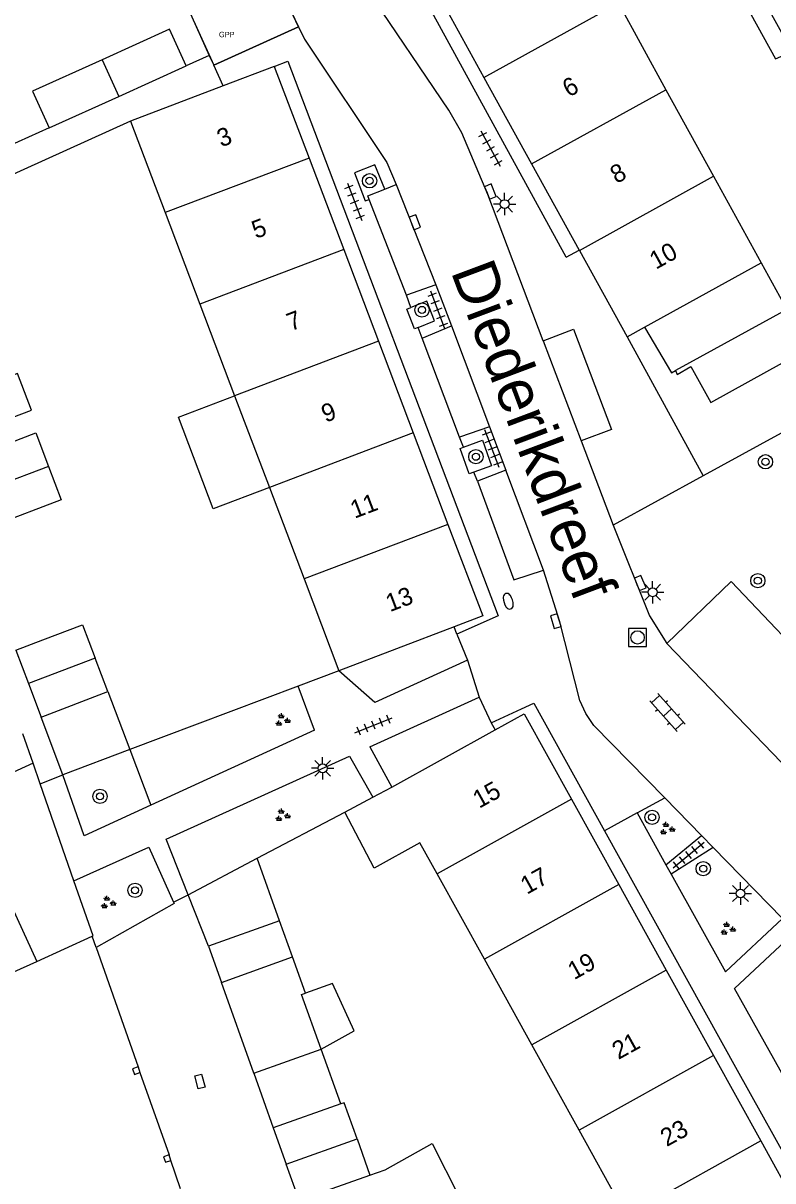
# Model space of a CAD drawing. Extents: x 132998 to 136004, y 396998 to 398512.
# Drawn here: x 133436.6 to 133478.5, y 398178.1 to 398242.9 of the extents above; entities that cross this region are included whole.
import ezdxf

# ---------------------------------------------------------------- set-up
doc = ezdxf.new("R2010")
doc.units = 0
for name, color, linetype in [('bp-grn-parkeervak', 7, 'Continuous'), ('gg-afsc-erfafscheiding', 7, 'Continuous'), ('gg-afsc-muur', 7, 'Continuous'), ('gg-anno-huisnummerreeks BGT', 7, 'Continuous'), ('gg-anno-openbare ruimte label', 7, 'Continuous'), ('gg-bbg-bijgebouw', 7, 'Continuous'), ('gg-bbg-gedigitaliseerde bebouwing', 7, 'Continuous'), ('gg-bbg-gedigitaliseerde bijgebouw', 7, 'Continuous'), ('gg-bbg-hoofdgebouw', 7, 'Continuous'), ('gg-bbg-luifel en loopbrug', 7, 'Continuous'), ('gg-bbg-tussenscheiding', 7, 'Continuous'), ('gg-knt-verharding', 7, 'Continuous'), ('gg-knt-verharding nz', 7, 'Continuous'), ('gt-grn-groengrens', 7, 'Continuous'), ('gt-grn-weggrens', 7, 'Continuous'), ('gt-symb-boom', 7, 'Continuous'), ('gt-symb-brandkraan', 7, 'Continuous'), ('gt-symb-groenvak', 7, 'Continuous'), ('gt-symb-klinker verharding', 7, 'Continuous'), ('gt-symb-kolk', 7, 'Continuous'), ('gt-symb-kolk center center', 7, 'Continuous'), ('gt-symb-lichtmast', 7, 'Continuous'), ('gt-symb-rioolschacht', 7, 'Continuous'), ('gt-symb-tegel verharding', 7, 'Continuous'), ('kenmerkpunt gehandicapten parkeerplaats', 7, 'Continuous')]:
    doc.layers.add(name, color=color, linetype=linetype)

# ---------------------------------------------------------------- blocks, each defined once
blk = doc.blocks.new('gt0-BOOM')
at = {"layer": 'gt-symb-boom'}
for radius in [0.4, 0.2]:
    blk.add_circle((0, 0), radius, dxfattribs=at)
blk = doc.blocks.new('gt0-BR')
at = {"layer": 'gt-symb-brandkraan'}
for centre, radius, start, end in [((-0.244, 0), 0.206, 107.56694, 252.43307), ((0.599, -2.664), 3, 106.89205, 107.56694), ((0, -0.691), 0.938, 73.10799, 106.89205), ((-0.599, -2.664), 3, 72.43309, 73.10799), ((0.244, 0), 0.206, 287.56695, 72.43309), ((0.599, 2.664), 3, 252.43307, 253.10797), ((0, 0.691), 0.938, 253.10797, 286.89206), ((-0.599, 2.664), 3, 286.89206, 287.56695)]:
    blk.add_arc(centre, radius, start, end, dxfattribs=at)
blk = doc.blocks.new('gt0-KOLK')
at = {"layer": 'gt-symb-kolk'}
blk.add_lwpolyline([(0, 0), (0.375, 0), (0.375, 0.4), (-0.375, 0.4), (-0.375, 0), (0, 0)], dxfattribs=at)
blk = doc.blocks.new('gt0-TEG1')
at = {"layer": 'gt-symb-tegel verharding'}
for p, q in [((-1.125, 0), (1.125, 0)), ((-0.9, -0.25), (-0.9, 0.25)), ((-0.45, -0.25), (-0.45, 0.25)), ((0, -0.25), (0, 0.25)), ((0.45, -0.25), (0.45, 0.25)), ((0.9, -0.25), (0.9, 0.25))]:
    blk.add_line(p, q, dxfattribs=at)
blk = doc.blocks.new('gt0-LMAST')
at = {"layer": 'gt-symb-lichtmast'}
for p, q in [((-0.182, 0.173), (-0.447, 0.438)), ((-0.005, 0.246), (-0.005, 0.621)), ((0.172, 0.173), (0.437, 0.438)), ((-0.255, -0.004), (-0.63, -0.004)), ((-0.182, -0.181), (-0.447, -0.446)), ((-0.005, -0.254), (-0.005, -0.629)), ((0.437, -0.446), (0.172, -0.181)), ((0.245, -0.004), (0.62, -0.004))]:
    blk.add_line(p, q, dxfattribs=at)
blk.add_circle((-0.005, -0.004), 0.25, dxfattribs=at)
blk = doc.blocks.new('gt0-GRVAK')
at = {"layer": 'gt-symb-groenvak'}
for p, q in [((-0.11, 0.189), (-0.228, 0.24)), ((-0.182, 0.153), (0.088, 0.153)), ((-0.091, 0.211), (-0.156, 0.322)), ((-0.047, 0.214), (-0.047, 0.393)), ((-0.004, 0.211), (0.061, 0.322)), ((0.015, 0.189), (0.133, 0.24)), ((0.262, -0.052), (0.197, 0.059)), ((0.305, -0.049), (0.305, 0.13)), ((0.349, -0.052), (0.414, 0.059)), ((-0.245, -0.228), (-0.363, -0.177)), ((-0.318, -0.264), (-0.047, -0.264)), ((-0.226, -0.206), (-0.291, -0.095)), ((-0.183, -0.203), (-0.183, -0.024)), ((-0.139, -0.206), (-0.074, -0.095)), ((-0.12, -0.228), (-0.002, -0.177)), ((0.243, -0.074), (0.125, -0.023)), ((0.17, -0.11), (0.441, -0.11)), ((0.368, -0.074), (0.486, -0.023))]:
    blk.add_line(p, q, dxfattribs=at)
blk = doc.blocks.new('gt0-KL1')
at = {"layer": 'gt-symb-klinker verharding'}
for p, q in [((-1.15, 0.3), (1.15, 0.3)), ((-1, -0.3), (-1, 0.3)), ((-0.5, 0.3), (-0.5, 0.45)), ((0, -0.3), (0, 0.3)), ((0.5, 0.3), (0.5, 0.45)), ((1, -0.3), (1, 0.3)), ((-1.15, -0.3), (1.15, -0.3)), ((-0.5, -0.45), (-0.5, -0.3)), ((0.5, -0.45), (0.5, -0.3))]:
    blk.add_line(p, q, dxfattribs=at)
blk = doc.blocks.new('gt0-RS')
at = {"layer": 'gt-symb-rioolschacht'}
blk.add_lwpolyline([(-0.5, -0.5), (0.5, -0.5), (0.5, 0.5), (-0.5, 0.5)], close=True, dxfattribs=at)
blk.add_circle((0, 0), 0.375, dxfattribs=at)
blk = doc.blocks.new('gt0-KOLKCC')
at = {"layer": 'gt-symb-kolk center center'}
blk.add_lwpolyline([(-0.375, 0.2), (0.375, 0.2), (0.375, -0.2), (-0.375, -0.2)], close=True, dxfattribs=at)

msp = doc.modelspace()

# ---------------------------------------------------------------- linework, layer by layer
at = {"layer": 'bp-grn-parkeervak'}
msp.add_lwpolyline([(133446.084, 398243.006), (133447.216, 398240.5), (133451.962, 398242.644), (133450.764, 398245.199)], dxfattribs=at)
at = {"layer": 'gg-afsc-erfafscheiding'}
for p, q in [((133438, 398236.99), (133435.698, 398235.955)), ((133454.22, 398206.63), (133451.942, 398205.77)), ((133451.942, 398205.77), (133442.524, 398202.217))]:
    msp.add_line(p, q, dxfattribs=at)
for points in [[(133474.91, 398247.66), (133478.664, 398240.862), (133479.586, 398241.261), (133476.634, 398246.607), (133482.111, 398249.113), (133481.29, 398250.6)], [(133442.56, 398237.38), (133428.005, 398230.795), (133429.084, 398228.544)]]:
    msp.add_lwpolyline(points, dxfattribs=at)
at = {"layer": 'gg-afsc-muur'}
for p, q in [((133443.933, 398247.767), (133446.969, 398241.047)), ((133446.969, 398241.047), (133445.67, 398240.46)), ((133449.649, 398196.135), (133454.552, 398198.721)), ((133440.639, 398191.14), (133440.419, 398191.772)), ((133440.639, 398191.14), (133442.982, 398184.47)), ((133442.982, 398184.47), (133443.091, 398184.159)), ((133444.827, 398179.235), (133444.722, 398179.548)), ((133445.357, 398177.65), (133444.827, 398179.235))]:
    msp.add_line(p, q, dxfattribs=at)
for points in [[(133442.982, 398184.47), (133442.67, 398184.36), (133442.78, 398184.049), (133443.091, 398184.159)], [(133444.722, 398179.548), (133444.409, 398179.443), (133444.514, 398179.13), (133444.827, 398179.235)]]:
    msp.add_lwpolyline(points, dxfattribs=at)
at = {"layer": 'gg-bbg-bijgebouw'}
for p, q in [((133441.91, 398238.759), (133445.67, 398240.46)), ((133438, 398236.99), (133441.91, 398238.759)), ((133437.505, 398200.308), (133437.107, 398201.453)), ((133439.392, 398194.879), (133437.505, 398200.308)), ((133450.9, 398192.64), (133446.92, 398191.22)), ((133451.625, 398190.615), (133450.9, 398192.64)), ((133437.321, 398190.369), (133440.419, 398191.772)), ((133446.92, 398191.22), (133447.645, 398189.195)), ((133452.35, 398188.59), (133451.625, 398190.615)), ((133434.223, 398188.965), (133437.321, 398190.369)), ((133449.465, 398184.11), (133447.645, 398189.195)), ((133450.553, 398181.056), (133451.278, 398179.024)), ((133452.003, 398177.003), (133451.278, 398179.024))]:
    msp.add_line(p, q, dxfattribs=at)
for points in [[(133445.67, 398240.46), (133444.75, 398242.51), (133440.968, 398240.801)], [(133440.968, 398240.801), (133437.07, 398239.04), (133438, 398236.99)], [(133440.419, 398191.772), (133440.465, 398191.793), (133439.392, 398194.879)]]:
    msp.add_lwpolyline(points, dxfattribs=at)
at = {"layer": 'gg-bbg-gedigitaliseerde bebouwing'}
for p, q in [((133469.863, 398243.97), (133472.526, 398239.131)), ((133472.526, 398239.131), (133475.189, 398234.293)), ((133475.189, 398234.293), (133477.86, 398229.44))]:
    msp.add_line(p, q, dxfattribs=at)
msp.add_lwpolyline([(133459.723, 398195.265), (133458.76, 398197.002), (133456.206, 398195.586), (133454.552, 398198.721)], dxfattribs=at)
at = {"layer": 'gg-bbg-gedigitaliseerde bijgebouw'}
for p, q in [((133436.135, 398207.779), (133437.66, 398208.357)), ((133436.135, 398207.779), (133436.845, 398205.908)), ((133441.294, 398205.457), (133440.585, 398207.327)), ((133436.845, 398205.908), (133437.554, 398204.038)), ((133437.554, 398204.038), (133441.294, 398205.457)), ((133437.107, 398201.453), (133433.065, 398199.599)), ((133449.465, 398184.11), (133453.227, 398185.456)), ((133454.325, 398182.391), (133450.553, 398181.056)), ((133455.24, 398180.435), (133455.96, 398178.41)), ((133452.003, 398177.003), (133455.96, 398178.41))]:
    msp.add_line(p, q, dxfattribs=at)
for points in [[(133433.523, 398218.508), (133437.263, 398219.927), (133437.972, 398218.057)], [(133437.972, 398218.057), (133438.681, 398216.187), (133434.941, 398214.768), (133434.232, 398216.638)], [(133437.66, 398208.357), (133439.875, 398209.197), (133440.585, 398207.327)], [(133453.227, 398185.456), (133452.133, 398188.513), (133452.35, 398188.59)], [(133455.24, 398180.435), (133454.52, 398182.46), (133454.325, 398182.391)]]:
    msp.add_lwpolyline(points, dxfattribs=at)
at = {"layer": 'gg-bbg-hoofdgebouw'}
for p, q in [((133459.67, 398244.65), (133462.34, 398239.815)), ((133450.61, 398240.43), (133447.739, 398239.342)), ((133450.61, 398240.43), (133452.553, 398235.307)), ((133462.34, 398239.815), (133465.01, 398234.98)), ((133447.739, 398239.342), (133442.56, 398237.38)), ((133442.56, 398237.38), (133444.504, 398232.254)), ((133452.553, 398235.307), (133454.497, 398230.183)), ((133465.01, 398234.98), (133467.671, 398230.161)), ((133444.504, 398232.254), (133446.447, 398227.13)), ((133454.497, 398230.183), (133456.44, 398225.06)), ((133467.671, 398230.161), (133467.68, 398230.145)), ((133467.68, 398230.145), (133470.35, 398225.31)), ((133471.334, 398225.851), (133477.86, 398229.44)), ((133446.447, 398227.13), (133448.389, 398222.007)), ((133470.35, 398225.31), (133471.334, 398225.851)), ((133456.44, 398225.06), (133458.383, 398219.937)), ((133448.389, 398222.007), (133450.332, 398216.883)), ((133458.383, 398219.937), (133460.326, 398214.814)), ((133450.332, 398216.883), (133452.275, 398211.76)), ((133452.275, 398211.76), (133454.22, 398206.63)), ((133460.668, 398209.081), (133454.22, 398206.63)), ((133462.966, 398203.32), (133464.59, 398204.22)), ((133464.59, 398204.22), (133467.239, 398199.443)), ((133457.18, 398200.112), (133462.966, 398203.32)), ((133454.552, 398198.721), (133456.118, 398199.548)), ((133456.118, 398199.548), (133457.18, 398200.112)), ((133467.239, 398199.443), (133469.888, 398194.664)), ((133462.372, 398190.486), (133459.723, 398195.265)), ((133469.888, 398194.664), (133472.538, 398189.885)), ((133465.022, 398185.707), (133462.372, 398190.486)), ((133472.538, 398189.885), (133475.188, 398185.105)), ((133467.672, 398180.927), (133465.022, 398185.707)), ((133475.188, 398185.105), (133477.838, 398180.326)), ((133470.322, 398176.148), (133467.672, 398180.927)), ((133477.838, 398180.326), (133480.488, 398175.546))]:
    msp.add_line(p, q, dxfattribs=at)
msp.add_lwpolyline([(133460.326, 398214.814), (133462.27, 398209.69), (133460.668, 398209.081)], dxfattribs=at)
at = {"layer": 'gg-bbg-luifel en loopbrug'}
for p, q in [((133477.86, 398229.44), (133479.294, 398226.834)), ((133479.294, 398226.834), (133473.058, 398223.419)), ((133441.294, 398205.457), (133442.524, 398202.217)), ((133438.77, 398200.8), (133437.554, 398204.038)), ((133437.107, 398201.453), (133436.533, 398203.102)), ((133442.524, 398202.217), (133438.77, 398200.8)), ((133445.784, 398194.098), (133449.649, 398196.135)), ((133450.9, 398192.64), (133449.649, 398196.135)), ((133446.92, 398191.22), (133445.784, 398194.098)), ((133454.325, 398182.391), (133453.227, 398185.456)), ((133449.465, 398184.11), (133450.553, 398181.056))]:
    msp.add_line(p, q, dxfattribs=at)
for points in [[(133471.334, 398225.851), (133472.834, 398223.296), (133473.058, 398223.419)], [(133432.967, 398219.667), (133437.023, 398221.206), (133436.244, 398223.26), (133432.013, 398221.656)], [(133450.332, 398216.883), (133447.182, 398215.688), (133445.239, 398220.812), (133448.389, 398222.007)], [(133453.227, 398185.456), (133455.086, 398186.478), (133453.866, 398189.128), (133452.35, 398188.59)], [(133455.96, 398178.41), (133456.812, 398178.713), (133459.436, 398180.172), (133460.948, 398177.189), (133458.273, 398175.702)]]:
    msp.add_lwpolyline(points, dxfattribs=at)
at = {"layer": 'gg-bbg-tussenscheiding'}
for p, q in [((133462.34, 398239.815), (133469.863, 398243.97)), ((133440.968, 398240.801), (133441.91, 398238.759)), ((133465.01, 398234.98), (133472.526, 398239.131)), ((133452.553, 398235.307), (133444.504, 398232.254)), ((133467.68, 398230.145), (133475.189, 398234.293)), ((133454.497, 398230.183), (133446.447, 398227.13)), ((133456.44, 398225.06), (133448.389, 398222.007)), ((133458.383, 398219.937), (133450.332, 398216.883)), ((133437.972, 398218.057), (133434.232, 398216.638)), ((133460.326, 398214.814), (133452.275, 398211.76)), ((133440.585, 398207.327), (133436.845, 398205.908)), ((133433.065, 398199.599), (133437.321, 398190.369)), ((133467.239, 398199.443), (133459.723, 398195.265)), ((133469.888, 398194.664), (133462.372, 398190.486)), ((133447.645, 398189.195), (133451.625, 398190.615)), ((133472.538, 398189.885), (133465.022, 398185.707)), ((133475.188, 398185.105), (133467.672, 398180.927)), ((133451.278, 398179.024), (133455.24, 398180.435)), ((133477.838, 398180.326), (133470.322, 398176.148))]:
    msp.add_line(p, q, dxfattribs=at)
at = {"layer": 'gg-knt-verharding'}
for p, q in [((133451.962, 398242.644), (133447.216, 398240.5)), ((133446.969, 398241.047), (133447.216, 398240.5)), ((133456.792, 398233.572), (133457.425, 398233.828)), ((133458.006, 398227.634), (133455.925, 398232.995)), ((133466.948, 398229.754), (133467.671, 398230.161)), ((133459.652, 398228.219), (133458.006, 398227.634)), ((133459.652, 398228.219), (133460.518, 398225.922)), ((133458.885, 398225.234), (133460.518, 398225.922)), ((133460.965, 398219.697), (133458.885, 398225.234)), ((133485.879, 398223.713), (133474.604, 398217.531)), ((133462.652, 398220.266), (133460.965, 398219.697)), ((133462.652, 398220.266), (133463.566, 398217.843)), ((133467.782, 398219.482), (133469.57, 398214.77)), ((133463.566, 398217.843), (133461.976, 398217.232)), ((133474.604, 398217.531), (133469.57, 398214.77)), ((133460.82, 398208.68), (133460.668, 398209.081)), ((133460.82, 398208.68), (133461.42, 398207.22)), ((133461.42, 398207.22), (133456.235, 398204.847)), ((133456.235, 398204.847), (133454.22, 398206.63)), ((133452.862, 398203.304), (133451.942, 398205.77)), ((133455.963, 398202.375), (133462.08, 398205.15)), ((133462.08, 398205.15), (133462.75, 398203.71)), ((133462.75, 398203.71), (133464.44, 398204.491)), ((133462.75, 398203.71), (133462.966, 398203.32)), ((133452.862, 398203.304), (133443.696, 398199.11)), ((133455.963, 398202.375), (133457.18, 398200.112)), ((133454.821, 398201.856), (133456.118, 398199.548)), ((133470.911, 398198.686), (133472.459, 398199.513)), ((133472.459, 398199.513), (133474.512, 398197.414)), ((133470.911, 398198.686), (133472.527, 398195.777)), ((133469.089, 398197.674), (133476.514, 398184.287)), ((133472.527, 398195.777), (133474.512, 398197.414)), ((133474.512, 398197.414), (133475.178, 398196.733)), ((133475.178, 398196.733), (133472.82, 398195.25)), ((133475.178, 398196.733), (133479.056, 398192.769)), ((133472.527, 398195.777), (133472.82, 398195.25)), ((133444.961, 398193.687), (133445.784, 398194.098)), ((133479.176, 398183.81), (133478.043, 398185.849)), ((133443.091, 398184.159), (133444.722, 398179.548)), ((133476.514, 398184.287), (133483.84, 398171.08))]:
    msp.add_line(p, q, dxfattribs=at)
for points in [[(133465.653, 398225.091), (133462.55, 398233.27), (133461.11, 398236.71), (133460.38, 398237.99), (133455.809, 398244.761)], [(133466.948, 398229.754), (133459, 398244.29), (133459.67, 398244.65)], [(133451.962, 398242.644), (133452.3, 398241.95), (133456.9, 398235.06), (133457.425, 398233.828)], [(133450.61, 398240.43), (133451.37, 398240.73), (133463.14, 398209.69), (133460.82, 398208.68)], [(133456.792, 398233.572), (133456.24, 398234.936), (133455.104, 398234.482), (133455.694, 398232.906), (133455.925, 398232.995)], [(133455.925, 398232.995), (133455.849, 398233.19), (133456.792, 398233.572)], [(133473.058, 398223.419), (133473.148, 398223.208), (133473.915, 398223.639), (133475.048, 398221.624), (133486.2, 398227.8)], [(133458.664, 398225.838), (133458.451, 398225.752), (133458.026, 398226.863), (133458.255, 398226.955)], [(133458.664, 398225.838), (133459.565, 398226.2), (133459.14, 398227.31), (133458.255, 398226.955)], [(133465.653, 398225.091), (133467.355, 398225.737), (133469.484, 398220.128), (133467.782, 398219.482)], [(133461.772, 398217.729), (133461.521, 398217.636), (133461.018, 398219.067), (133461.196, 398219.133)], [(133461.196, 398219.133), (133462.267, 398219.529), (133462.77, 398218.099), (133461.772, 398217.729)], [(133461.976, 398217.232), (133464.022, 398211.715), (133465.672, 398212.26)], [(133469.57, 398214.77), (133471.61, 398209.69), (133472.58, 398208.16)], [(133468.04, 398204.24), (133467.71, 398204.97), (133466.58, 398209.37), (133465.672, 398212.26)], [(133486.966, 398200.284), (133476.184, 398211.626), (133472.58, 398208.16)], [(133464.44, 398204.491), (133465.13, 398204.81), (133469.089, 398197.674)], [(133472.459, 398199.513), (133468.49, 398203.57), (133468.04, 398204.24)], [(133445.784, 398194.098), (133444.56, 398197.2), (133454.821, 398201.856)], [(133443.696, 398199.11), (133439.96, 398197.4), (133438.77, 398200.8)], [(133439.392, 398194.879), (133443.59, 398196.75), (133444.961, 398193.687)], [(133472.82, 398195.25), (133475.855, 398189.787), (133479.056, 398192.769)], [(133444.961, 398193.687), (133445, 398193.6), (133440.639, 398191.14)], [(133478.043, 398185.849), (133476.37, 398188.86), (133479.764, 398192.021)]]:
    msp.add_lwpolyline(points, dxfattribs=at)
at = {"layer": 'gg-knt-verharding nz'}
for p, q in [((133448.54, 398249.946), (133451.962, 398242.644)), ((133457.425, 398233.828), (133459.652, 398228.219)), ((133460.518, 398225.922), (133462.652, 398220.266)), ((133465.653, 398225.091), (133467.782, 398219.482)), ((133465.672, 398212.26), (133463.566, 398217.843)), ((133472.58, 398208.16), (133483.404, 398196.906))]:
    msp.add_line(p, q, dxfattribs=at)
at = {"layer": 'gt-grn-groengrens'}
msp.add_line((133442.524, 398202.217), (133443.696, 398199.11), dxfattribs=at)
at = {"layer": 'gt-grn-weggrens'}
for p, q in [((133447.739, 398239.342), (133447.216, 398240.5)), ((133458.255, 398226.955), (133458.006, 398227.634)), ((133458.885, 398225.234), (133458.664, 398225.838)), ((133470.35, 398225.31), (133474.604, 398217.531)), ((133461.196, 398219.133), (133460.965, 398219.697)), ((133461.976, 398217.232), (133461.772, 398217.729)), ((133461.42, 398207.22), (133462.08, 398205.15)), ((133437.505, 398200.308), (133438.77, 398200.8)), ((133470.911, 398198.686), (133469.089, 398197.674))]:
    msp.add_line(p, q, dxfattribs=at)

# ---------------------------------------------------------------- block references
at = {"layer": 'gt-symb-boom'}
for p in [(133455.94, 398234.035), (133458.872, 398226.81), (133461.892, 398218.6), (133478.097, 398218.316), (133477.67, 398211.666), (133440.853, 398199.6), (133471.75, 398198.429), (133474.614, 398195.557), (133442.813, 398194.345)]:
    msp.add_blockref('gt0-BOOM', p, dxfattribs=at)
at = {"layer": 'gt-symb-brandkraan', "rotation": -72.77930062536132}
msp.add_blockref('gt0-BR', (133463.702, 398210.513), dxfattribs=at)
at = {"layer": 'gt-symb-groenvak'}
for p in [(133451.051, 398203.859), (133451.051, 398198.533), (133472.576, 398197.781), (133441.29, 398193.65), (133475.972, 398192.183)]:
    msp.add_blockref('gt0-GRVAK', p, dxfattribs=at)
at = {"layer": 'gt-symb-klinker verharding', "rotation": -48.24275297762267}
msp.add_blockref('gt0-KL1', (133472.611, 398204.291), dxfattribs=at)
at = {"layer": 'gt-symb-kolk'}
for p, rotation in [((133462.514, 398233.357), -67.53882429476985), ((133458.291, 398231.647), -69.3903070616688), ((133470.9, 398211.458), -67.84741349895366), ((133466.549, 398209.46), 106.67729393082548)]:
    msp.add_blockref('gt0-KOLK', p, dxfattribs=dict(at, rotation=rotation))
at = {"layer": 'gt-symb-kolk center center', "rotation": -75.28268885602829}
msp.add_blockref('gt0-KOLKCC', (133446.442, 398183.647), dxfattribs=at)
at = {"layer": 'gt-symb-lichtmast'}
for p in [(133463.505, 398232.733), (133471.785, 398211.025), (133453.317, 398201.174), (133476.704, 398194.17)]:
    msp.add_blockref('gt0-LMAST', p, dxfattribs=at)
at = {"layer": 'gt-symb-rioolschacht'}
msp.add_blockref('gt0-RS', (133470.937, 398208.49), dxfattribs=at)
at = {"layer": 'gt-symb-tegel verharding'}
for p, rotation in [((133462.715, 398235.835), -61.30721229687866), ((133455.112, 398232.859), -69.20927472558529), ((133459.758, 398226.814), 110.66330290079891), ((133462.787, 398219.05), 110.66330289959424), ((133456.166, 398203.582), 21.843976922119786), ((133473.794, 398196.316), 39.48286402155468)]:
    msp.add_blockref('gt0-TEG1', p, dxfattribs=dict(at, rotation=rotation))

# ---------------------------------------------------------------- texts
at = {"layer": 'gg-anno-huisnummerreeks BGT'}
for s, rotation, p in [('6', 28.9, (133467.089, 398238.686)), ('3', 20.8, (133447.634, 398235.9)), ('8', 28.9, (133469.759, 398233.851)), ('5', 20.8, (133449.578, 398230.777)), ('10', 28.9, (133471.964, 398229.055)), ('7', 20.8, (133451.536, 398225.615)), ('9', 20.8, (133453.477, 398220.496)), ('11', 20.8, (133455.099, 398215.127)), ('13', 20.8, (133457.08, 398209.903)), ('15', 29, (133462.075, 398198.903)), ('17', 29, (133464.743, 398194.09)), ('19', 29, (133467.391, 398189.315)), ('21', 29, (133469.866, 398184.851)), ('23', 29, (133472.568, 398179.978))]:
    msp.add_text(s, height=1, rotation=rotation, dxfattribs=at).set_placement(p)
at = {"layer": 'gg-anno-openbare ruimte label'}
msp.add_text('Diederikdreef', height=2.5, rotation=290.6, dxfattribs=at).set_placement((133460.466, 398228.971))
at = {"layer": 'kenmerkpunt gehandicapten parkeerplaats'}
msp.add_text('GPP', height=0.3, dxfattribs=at).set_placement((133447.51, 398242.068))

doc.saveas('drawing.dxf')
